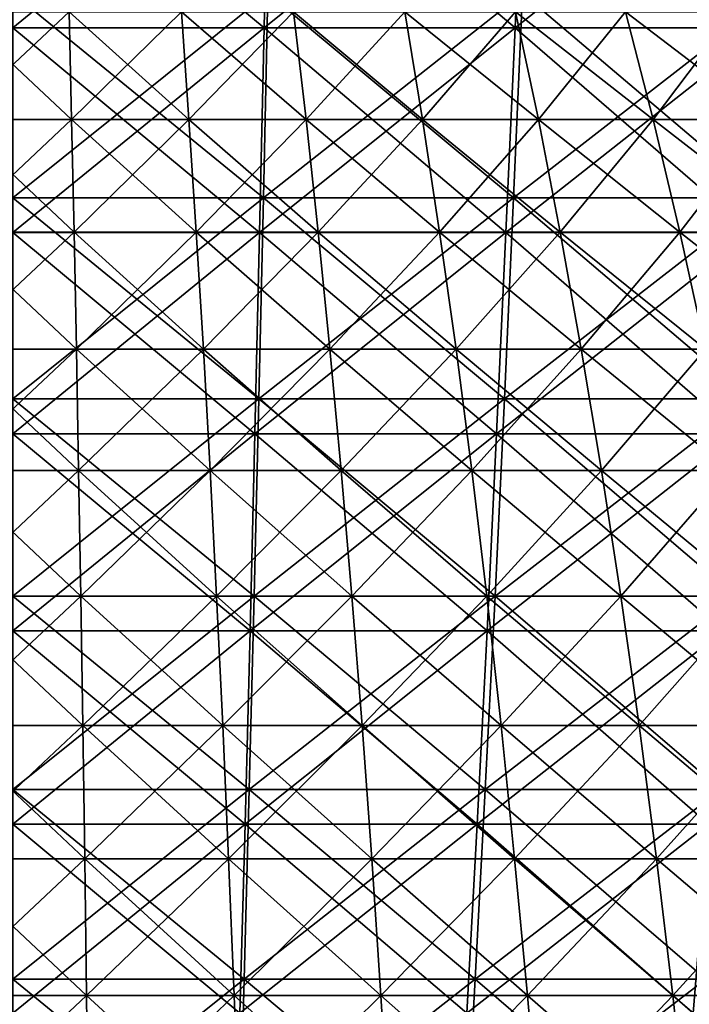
# Model space of a CAD drawing. Header units: millimetres. Extents: x -250 to 250, y 3898 to 4150.
# Tile 428 of 558: x 0 to 17, y 3984 to 4008. Entities that reach past the tile are written whole.
import ezdxf

# ---------------------------------------------------------------- set-up
doc = ezdxf.new("R2010")
doc.units = ezdxf.units.MM
doc.header["$LTSCALE"] = 5.599365
for name, color, linetype in [('10', 7, 'CONTINUOUS'), ('12', 7, 'CONTINUOUS'), ('2', 7, 'CONTINUOUS'), ('3', 7, 'CONTINUOUS'), ('4', 7, 'CONTINUOUS'), ('5', 7, 'CONTINUOUS')]:
    doc.layers.add(name, color=color, linetype=linetype)

msp = doc.modelspace()

# ---------------------------------------------------------------- linework, layer by layer
at = {"layer": '10', "color": 7, "linetype": 'Continuous', "true_color": 0xe0f2ff}
for points in [[(-1.465, 4005.986, 69.955), (1.465, 4005.986, 69.955), (-1.402, 4008.677, 66.931), (-1.465, 4005.986, 69.955)], [(-1.402, 4008.677, 66.931), (1.465, 4005.986, 69.955), (1.402, 4008.677, 66.931), (-1.402, 4008.677, 66.931)], [(1.465, 4005.986, 69.955), (4.393, 4005.986, 69.832), (1.402, 4008.677, 66.931), (1.465, 4005.986, 69.955)], [(1.402, 4008.677, 66.931), (4.393, 4005.986, 69.832), (4.204, 4008.677, 66.813), (1.402, 4008.677, 66.931)], [(4.393, 4005.986, 69.832), (7.314, 4005.986, 69.587), (4.204, 4008.677, 66.813), (4.393, 4005.986, 69.832)], [(4.204, 4008.677, 66.813), (7.314, 4005.986, 69.587), (6.998, 4008.677, 66.579), (4.204, 4008.677, 66.813)], [(7.314, 4005.986, 69.587), (10.221, 4005.986, 69.219), (6.998, 4008.677, 66.579), (7.314, 4005.986, 69.587)], [(6.998, 4008.677, 66.579), (10.221, 4005.986, 69.219), (9.78, 4008.677, 66.227), (6.998, 4008.677, 66.579)], [(10.221, 4005.986, 69.219), (13.111, 4005.986, 68.731), (9.78, 4008.677, 66.227), (10.221, 4005.986, 69.219)], [(9.78, 4008.677, 66.227), (13.111, 4005.986, 68.731), (12.544, 4008.677, 65.76), (9.78, 4008.677, 66.227)], [(13.111, 4005.986, 68.731), (15.978, 4005.986, 68.121), (12.544, 4008.677, 65.76), (13.111, 4005.986, 68.731)], [(12.544, 4008.677, 65.76), (15.978, 4005.986, 68.121), (15.287, 4008.677, 65.177), (12.544, 4008.677, 65.76)], [(15.978, 4005.986, 68.121), (18.816, 4005.986, 67.392), (15.287, 4008.677, 65.177), (15.978, 4005.986, 68.121)], [(15.287, 4008.677, 65.177), (18.816, 4005.986, 67.392), (18.003, 4008.677, 64.479), (15.287, 4008.677, 65.177)], [(-1.526, 4003.178, 72.87), (1.526, 4003.178, 72.87), (-1.465, 4005.986, 69.955), (-1.526, 4003.178, 72.87)], [(-1.465, 4005.986, 69.955), (1.526, 4003.178, 72.87), (1.465, 4005.986, 69.955), (-1.465, 4005.986, 69.955)], [(1.526, 4003.178, 72.87), (4.577, 4003.178, 72.742), (1.465, 4005.986, 69.955), (1.526, 4003.178, 72.87)], [(1.465, 4005.986, 69.955), (4.577, 4003.178, 72.742), (4.393, 4005.986, 69.832), (1.465, 4005.986, 69.955)], [(4.577, 4003.178, 72.742), (7.619, 4003.178, 72.487), (4.393, 4005.986, 69.832), (4.577, 4003.178, 72.742)], [(4.393, 4005.986, 69.832), (7.619, 4003.178, 72.487), (7.314, 4005.986, 69.587), (4.393, 4005.986, 69.832)], [(7.619, 4003.178, 72.487), (10.647, 4003.178, 72.104), (7.314, 4005.986, 69.587), (7.619, 4003.178, 72.487)], [(7.314, 4005.986, 69.587), (10.647, 4003.178, 72.104), (10.221, 4005.986, 69.219), (7.314, 4005.986, 69.587)], [(10.647, 4003.178, 72.104), (13.658, 4003.178, 71.595), (10.221, 4005.986, 69.219), (10.647, 4003.178, 72.104)], [(10.221, 4005.986, 69.219), (13.658, 4003.178, 71.595), (13.111, 4005.986, 68.731), (10.221, 4005.986, 69.219)], [(13.658, 4003.178, 71.595), (16.644, 4003.178, 70.961), (13.111, 4005.986, 68.731), (13.658, 4003.178, 71.595)], [(13.111, 4005.986, 68.731), (16.644, 4003.178, 70.961), (15.978, 4005.986, 68.121), (13.111, 4005.986, 68.731)], [(16.644, 4003.178, 70.961), (19.601, 4003.178, 70.201), (15.978, 4005.986, 68.121), (16.644, 4003.178, 70.961)], [(15.978, 4005.986, 68.121), (19.601, 4003.178, 70.201), (18.816, 4005.986, 67.392), (15.978, 4005.986, 68.121)], [(-1.585, 4000.257, 75.674), (1.585, 4000.257, 75.674), (-1.526, 4003.178, 72.87), (-1.585, 4000.257, 75.674)], [(-1.526, 4003.178, 72.87), (1.585, 4000.257, 75.674), (1.526, 4003.178, 72.87), (-1.526, 4003.178, 72.87)], [(1.585, 4000.257, 75.674), (4.753, 4000.257, 75.541), (1.526, 4003.178, 72.87), (1.585, 4000.257, 75.674)], [(1.526, 4003.178, 72.87), (4.753, 4000.257, 75.541), (4.577, 4003.178, 72.742), (1.526, 4003.178, 72.87)], [(4.753, 4000.257, 75.541), (7.912, 4000.257, 75.275), (4.577, 4003.178, 72.742), (4.753, 4000.257, 75.541)], [(4.577, 4003.178, 72.742), (7.912, 4000.257, 75.275), (7.619, 4003.178, 72.487), (4.577, 4003.178, 72.742)], [(7.912, 4000.257, 75.275), (11.057, 4000.257, 74.878), (7.619, 4003.178, 72.487), (7.912, 4000.257, 75.275)], [(7.619, 4003.178, 72.487), (11.057, 4000.257, 74.878), (10.647, 4003.178, 72.104), (7.619, 4003.178, 72.487)], [(11.057, 4000.257, 74.878), (14.183, 4000.257, 74.349), (10.647, 4003.178, 72.104), (11.057, 4000.257, 74.878)], [(10.647, 4003.178, 72.104), (14.183, 4000.257, 74.349), (13.658, 4003.178, 71.595), (10.647, 4003.178, 72.104)], [(14.183, 4000.257, 74.349), (17.284, 4000.257, 73.69), (13.658, 4003.178, 71.595), (14.183, 4000.257, 74.349)], [(13.658, 4003.178, 71.595), (17.284, 4000.257, 73.69), (16.644, 4003.178, 70.961), (13.658, 4003.178, 71.595)], [(17.284, 4000.257, 73.69), (20.355, 4000.257, 72.902), (16.644, 4003.178, 70.961), (17.284, 4000.257, 73.69)], [(16.644, 4003.178, 70.961), (20.355, 4000.257, 72.902), (19.601, 4003.178, 70.201), (16.644, 4003.178, 70.961)], [(-1.641, 3997.229, 78.36), (1.641, 3997.229, 78.36), (-1.585, 4000.257, 75.674), (-1.641, 3997.229, 78.36)], [(-1.585, 4000.257, 75.674), (1.641, 3997.229, 78.36), (1.585, 4000.257, 75.674), (-1.585, 4000.257, 75.674)], [(1.641, 3997.229, 78.36), (4.921, 3997.229, 78.222), (1.585, 4000.257, 75.674), (1.641, 3997.229, 78.36)], [(1.585, 4000.257, 75.674), (4.921, 3997.229, 78.222), (4.753, 4000.257, 75.541), (1.585, 4000.257, 75.674)], [(4.921, 3997.229, 78.222), (8.193, 3997.229, 77.948), (4.753, 4000.257, 75.541), (4.921, 3997.229, 78.222)], [(4.753, 4000.257, 75.541), (8.193, 3997.229, 77.948), (7.912, 4000.257, 75.275), (4.753, 4000.257, 75.541)], [(8.193, 3997.229, 77.948), (11.45, 3997.229, 77.536), (7.912, 4000.257, 75.275), (8.193, 3997.229, 77.948)], [(7.912, 4000.257, 75.275), (11.45, 3997.229, 77.536), (11.057, 4000.257, 74.878), (7.912, 4000.257, 75.275)], [(11.45, 3997.229, 77.536), (14.686, 3997.229, 76.989), (11.057, 4000.257, 74.878), (11.45, 3997.229, 77.536)], [(11.057, 4000.257, 74.878), (14.686, 3997.229, 76.989), (14.183, 4000.257, 74.349), (11.057, 4000.257, 74.878)], [(14.686, 3997.229, 76.989), (17.897, 3997.229, 76.306), (14.183, 4000.257, 74.349), (14.686, 3997.229, 76.989)], [(14.183, 4000.257, 74.349), (17.897, 3997.229, 76.306), (17.284, 4000.257, 73.69), (14.183, 4000.257, 74.349)], [(-1.695, 3994.097, 80.925), (1.695, 3994.097, 80.925), (-1.641, 3997.229, 78.36), (-1.695, 3994.097, 80.925)], [(-1.641, 3997.229, 78.36), (1.695, 3994.097, 80.925), (1.641, 3997.229, 78.36), (-1.641, 3997.229, 78.36)], [(1.695, 3994.097, 80.925), (5.082, 3994.097, 80.783), (1.641, 3997.229, 78.36), (1.695, 3994.097, 80.925)], [(1.641, 3997.229, 78.36), (5.082, 3994.097, 80.783), (4.921, 3997.229, 78.222), (1.641, 3997.229, 78.36)], [(5.082, 3994.097, 80.783), (8.461, 3994.097, 80.499), (4.921, 3997.229, 78.222), (5.082, 3994.097, 80.783)], [(4.921, 3997.229, 78.222), (8.461, 3994.097, 80.499), (8.193, 3997.229, 77.948), (4.921, 3997.229, 78.222)], [(8.461, 3994.097, 80.499), (11.824, 3994.097, 80.074), (8.193, 3997.229, 77.948), (8.461, 3994.097, 80.499)], [(8.193, 3997.229, 77.948), (11.824, 3994.097, 80.074), (11.45, 3997.229, 77.536), (8.193, 3997.229, 77.948)], [(11.824, 3994.097, 80.074), (15.167, 3994.097, 79.509), (11.45, 3997.229, 77.536), (11.824, 3994.097, 80.074)], [(11.45, 3997.229, 77.536), (15.167, 3994.097, 79.509), (14.686, 3997.229, 76.989), (11.45, 3997.229, 77.536)], [(15.167, 3994.097, 79.509), (18.483, 3994.097, 78.804), (14.686, 3997.229, 76.989), (15.167, 3994.097, 79.509)], [(14.686, 3997.229, 76.989), (18.483, 3994.097, 78.804), (17.897, 3997.229, 76.306), (14.686, 3997.229, 76.989)], [(-1.746, 3990.867, 83.365), (1.746, 3990.867, 83.365), (-1.695, 3994.097, 80.925), (-1.746, 3990.867, 83.365)], [(-1.695, 3994.097, 80.925), (1.746, 3990.867, 83.365), (1.695, 3994.097, 80.925), (-1.695, 3994.097, 80.925)], [(1.746, 3990.867, 83.365), (5.236, 3990.867, 83.219), (1.695, 3994.097, 80.925), (1.746, 3990.867, 83.365)], [(1.695, 3994.097, 80.925), (5.236, 3990.867, 83.219), (5.082, 3994.097, 80.783), (1.695, 3994.097, 80.925)], [(5.236, 3990.867, 83.219), (8.716, 3990.867, 82.927), (5.082, 3994.097, 80.783), (5.236, 3990.867, 83.219)], [(5.082, 3994.097, 80.783), (8.716, 3990.867, 82.927), (8.461, 3994.097, 80.499), (5.082, 3994.097, 80.783)], [(8.716, 3990.867, 82.927), (12.181, 3990.867, 82.489), (8.461, 3994.097, 80.499), (8.716, 3990.867, 82.927)], [(8.461, 3994.097, 80.499), (12.181, 3990.867, 82.489), (11.824, 3994.097, 80.074), (8.461, 3994.097, 80.499)], [(12.181, 3990.867, 82.489), (15.624, 3990.867, 81.906), (11.824, 3994.097, 80.074), (12.181, 3990.867, 82.489)], [(11.824, 3994.097, 80.074), (15.624, 3990.867, 81.906), (15.167, 3994.097, 79.509), (11.824, 3994.097, 80.074)], [(15.624, 3990.867, 81.906), (19.041, 3990.867, 81.18), (15.167, 3994.097, 79.509), (15.624, 3990.867, 81.906)], [(15.167, 3994.097, 79.509), (19.041, 3990.867, 81.18), (18.483, 3994.097, 78.804), (15.167, 3994.097, 79.509)], [(-1.795, 3987.543, 85.676), (1.795, 3987.543, 85.676), (-1.746, 3990.867, 83.365), (-1.795, 3987.543, 85.676)], [(-1.746, 3990.867, 83.365), (1.795, 3987.543, 85.676), (1.746, 3990.867, 83.365), (-1.746, 3990.867, 83.365)], [(1.795, 3987.543, 85.676), (5.381, 3987.543, 85.526), (1.746, 3990.867, 83.365), (1.795, 3987.543, 85.676)], [(1.746, 3990.867, 83.365), (5.381, 3987.543, 85.526), (5.236, 3990.867, 83.219), (1.746, 3990.867, 83.365)], [(5.381, 3987.543, 85.526), (8.958, 3987.543, 85.226), (5.236, 3990.867, 83.219), (5.381, 3987.543, 85.526)], [(5.236, 3990.867, 83.219), (8.958, 3987.543, 85.226), (8.716, 3990.867, 82.927), (5.236, 3990.867, 83.219)], [(8.958, 3987.543, 85.226), (12.519, 3987.543, 84.776), (8.716, 3990.867, 82.927), (8.958, 3987.543, 85.226)], [(8.716, 3990.867, 82.927), (12.519, 3987.543, 84.776), (12.181, 3990.867, 82.489), (8.716, 3990.867, 82.927)], [(12.519, 3987.543, 84.776), (16.058, 3987.543, 84.177), (12.181, 3990.867, 82.489), (12.519, 3987.543, 84.776)], [(12.181, 3990.867, 82.489), (16.058, 3987.543, 84.177), (15.624, 3990.867, 81.906), (12.181, 3990.867, 82.489)], [(16.058, 3987.543, 84.177), (19.569, 3987.543, 83.431), (15.624, 3990.867, 81.906), (16.058, 3987.543, 84.177)], [(15.624, 3990.867, 81.906), (19.569, 3987.543, 83.431), (19.041, 3990.867, 81.18), (15.624, 3990.867, 81.906)], [(-1.84, 3984.131, 87.855), (1.84, 3984.131, 87.855), (-1.795, 3987.543, 85.676), (-1.84, 3984.131, 87.855)], [(-1.795, 3987.543, 85.676), (1.84, 3984.131, 87.855), (1.795, 3987.543, 85.676), (-1.795, 3987.543, 85.676)], [(1.84, 3984.131, 87.855), (5.518, 3984.131, 87.701), (1.795, 3987.543, 85.676), (1.84, 3984.131, 87.855)], [(1.795, 3987.543, 85.676), (5.518, 3984.131, 87.701), (5.381, 3987.543, 85.526), (1.795, 3987.543, 85.676)], [(5.518, 3984.131, 87.701), (9.185, 3984.131, 87.393), (5.381, 3987.543, 85.526), (5.518, 3984.131, 87.701)], [(5.381, 3987.543, 85.526), (9.185, 3984.131, 87.393), (8.958, 3987.543, 85.226), (5.381, 3987.543, 85.526)], [(9.185, 3984.131, 87.393), (12.837, 3984.131, 86.932), (8.958, 3987.543, 85.226), (9.185, 3984.131, 87.393)], [(8.958, 3987.543, 85.226), (12.837, 3984.131, 86.932), (12.519, 3987.543, 84.776), (8.958, 3987.543, 85.226)], [(12.837, 3984.131, 86.932), (16.466, 3984.131, 86.318), (12.519, 3987.543, 84.776), (12.837, 3984.131, 86.932)], [(12.519, 3987.543, 84.776), (16.466, 3984.131, 86.318), (16.058, 3987.543, 84.177), (12.519, 3987.543, 84.776)], [(16.466, 3984.131, 86.318), (20.066, 3984.131, 85.553), (16.058, 3987.543, 84.177), (16.466, 3984.131, 86.318)], [(16.058, 3987.543, 84.177), (20.066, 3984.131, 85.553), (19.569, 3987.543, 83.431), (16.058, 3987.543, 84.177)], [(-1.883, 3980.636, 89.899), (1.883, 3980.636, 89.899), (-1.84, 3984.131, 87.855), (-1.883, 3980.636, 89.899)], [(-1.84, 3984.131, 87.855), (1.883, 3980.636, 89.899), (1.84, 3984.131, 87.855), (-1.84, 3984.131, 87.855)], [(1.883, 3980.636, 89.899), (5.646, 3980.636, 89.741), (1.84, 3984.131, 87.855), (1.883, 3980.636, 89.899)], [(1.84, 3984.131, 87.855), (5.646, 3980.636, 89.741), (5.518, 3984.131, 87.701), (1.84, 3984.131, 87.855)], [(5.646, 3980.636, 89.741), (9.399, 3980.636, 89.426), (5.518, 3984.131, 87.701), (5.646, 3980.636, 89.741)], [(5.518, 3984.131, 87.701), (9.399, 3980.636, 89.426), (9.185, 3984.131, 87.393), (5.518, 3984.131, 87.701)], [(9.399, 3980.636, 89.426), (13.136, 3980.636, 88.954), (9.185, 3984.131, 87.393), (9.399, 3980.636, 89.426)], [(9.185, 3984.131, 87.393), (13.136, 3980.636, 88.954), (12.837, 3984.131, 86.932), (9.185, 3984.131, 87.393)], [(13.136, 3980.636, 88.954), (16.849, 3980.636, 88.326), (12.837, 3984.131, 86.932), (13.136, 3980.636, 88.954)], [(12.837, 3984.131, 86.932), (16.849, 3980.636, 88.326), (16.466, 3984.131, 86.318), (12.837, 3984.131, 86.932)], [(16.849, 3980.636, 88.326), (20.533, 3980.636, 87.543), (16.466, 3984.131, 86.318), (16.849, 3980.636, 88.326)], [(16.466, 3984.131, 86.318), (20.533, 3980.636, 87.543), (20.066, 3984.131, 85.553), (16.466, 3984.131, 86.318)]]:
    msp.add_3dface(points, dxfattribs=at)
at = {"layer": '12', "color": 7, "linetype": 'Continuous', "true_color": 0xe0f2ff}
for points in [[(1.465, 4005.986, -69.955), (-1.465, 4005.986, -69.955), (1.402, 4008.677, -66.931), (1.465, 4005.986, -69.955)], [(1.402, 4008.677, -66.931), (-1.465, 4005.986, -69.955), (-1.402, 4008.677, -66.931), (1.402, 4008.677, -66.931)], [(4.204, 4008.677, -66.813), (1.465, 4005.986, -69.955), (1.402, 4008.677, -66.931), (4.204, 4008.677, -66.813)], [(4.393, 4005.986, -69.832), (1.465, 4005.986, -69.955), (4.204, 4008.677, -66.813), (4.393, 4005.986, -69.832)], [(6.998, 4008.677, -66.579), (4.393, 4005.986, -69.832), (4.204, 4008.677, -66.813), (6.998, 4008.677, -66.579)], [(7.314, 4005.986, -69.587), (4.393, 4005.986, -69.832), (6.998, 4008.677, -66.579), (7.314, 4005.986, -69.587)], [(9.78, 4008.677, -66.227), (7.314, 4005.986, -69.587), (6.998, 4008.677, -66.579), (9.78, 4008.677, -66.227)], [(10.221, 4005.986, -69.219), (7.314, 4005.986, -69.587), (9.78, 4008.677, -66.227), (10.221, 4005.986, -69.219)], [(12.544, 4008.677, -65.76), (10.221, 4005.986, -69.219), (9.78, 4008.677, -66.227), (12.544, 4008.677, -65.76)], [(13.111, 4005.986, -68.731), (10.221, 4005.986, -69.219), (12.544, 4008.677, -65.76), (13.111, 4005.986, -68.731)], [(15.287, 4008.677, -65.177), (13.111, 4005.986, -68.731), (12.544, 4008.677, -65.76), (15.287, 4008.677, -65.177)], [(15.978, 4005.986, -68.121), (13.111, 4005.986, -68.731), (15.287, 4008.677, -65.177), (15.978, 4005.986, -68.121)], [(18.003, 4008.677, -64.479), (15.978, 4005.986, -68.121), (15.287, 4008.677, -65.177), (18.003, 4008.677, -64.479)], [(18.816, 4005.986, -67.392), (15.978, 4005.986, -68.121), (18.003, 4008.677, -64.479), (18.816, 4005.986, -67.392)], [(1.526, 4003.178, -72.87), (-1.526, 4003.178, -72.87), (1.465, 4005.986, -69.955), (1.526, 4003.178, -72.87)], [(1.465, 4005.986, -69.955), (-1.526, 4003.178, -72.87), (-1.465, 4005.986, -69.955), (1.465, 4005.986, -69.955)], [(4.393, 4005.986, -69.832), (1.526, 4003.178, -72.87), (1.465, 4005.986, -69.955), (4.393, 4005.986, -69.832)], [(4.577, 4003.178, -72.742), (1.526, 4003.178, -72.87), (4.393, 4005.986, -69.832), (4.577, 4003.178, -72.742)], [(7.314, 4005.986, -69.587), (4.577, 4003.178, -72.742), (4.393, 4005.986, -69.832), (7.314, 4005.986, -69.587)], [(7.619, 4003.178, -72.487), (4.577, 4003.178, -72.742), (7.314, 4005.986, -69.587), (7.619, 4003.178, -72.487)], [(10.221, 4005.986, -69.219), (7.619, 4003.178, -72.487), (7.314, 4005.986, -69.587), (10.221, 4005.986, -69.219)], [(10.647, 4003.178, -72.104), (7.619, 4003.178, -72.487), (10.221, 4005.986, -69.219), (10.647, 4003.178, -72.104)], [(13.111, 4005.986, -68.731), (10.647, 4003.178, -72.104), (10.221, 4005.986, -69.219), (13.111, 4005.986, -68.731)], [(13.658, 4003.178, -71.595), (10.647, 4003.178, -72.104), (13.111, 4005.986, -68.731), (13.658, 4003.178, -71.595)], [(15.978, 4005.986, -68.121), (13.658, 4003.178, -71.595), (13.111, 4005.986, -68.731), (15.978, 4005.986, -68.121)], [(16.644, 4003.178, -70.961), (13.658, 4003.178, -71.595), (15.978, 4005.986, -68.121), (16.644, 4003.178, -70.961)], [(18.816, 4005.986, -67.392), (16.644, 4003.178, -70.961), (15.978, 4005.986, -68.121), (18.816, 4005.986, -67.392)], [(19.601, 4003.178, -70.201), (16.644, 4003.178, -70.961), (18.816, 4005.986, -67.392), (19.601, 4003.178, -70.201)], [(1.585, 4000.257, -75.674), (-1.585, 4000.257, -75.674), (1.526, 4003.178, -72.87), (1.585, 4000.257, -75.674)], [(1.526, 4003.178, -72.87), (-1.585, 4000.257, -75.674), (-1.526, 4003.178, -72.87), (1.526, 4003.178, -72.87)], [(4.577, 4003.178, -72.742), (1.585, 4000.257, -75.674), (1.526, 4003.178, -72.87), (4.577, 4003.178, -72.742)], [(4.753, 4000.257, -75.541), (1.585, 4000.257, -75.674), (4.577, 4003.178, -72.742), (4.753, 4000.257, -75.541)], [(7.619, 4003.178, -72.487), (4.753, 4000.257, -75.541), (4.577, 4003.178, -72.742), (7.619, 4003.178, -72.487)], [(7.912, 4000.257, -75.275), (4.753, 4000.257, -75.541), (7.619, 4003.178, -72.487), (7.912, 4000.257, -75.275)], [(10.647, 4003.178, -72.104), (7.912, 4000.257, -75.275), (7.619, 4003.178, -72.487), (10.647, 4003.178, -72.104)], [(11.057, 4000.257, -74.878), (7.912, 4000.257, -75.275), (10.647, 4003.178, -72.104), (11.057, 4000.257, -74.878)], [(13.658, 4003.178, -71.595), (11.057, 4000.257, -74.878), (10.647, 4003.178, -72.104), (13.658, 4003.178, -71.595)], [(14.183, 4000.257, -74.349), (11.057, 4000.257, -74.878), (13.658, 4003.178, -71.595), (14.183, 4000.257, -74.349)], [(16.644, 4003.178, -70.961), (14.183, 4000.257, -74.349), (13.658, 4003.178, -71.595), (16.644, 4003.178, -70.961)], [(17.284, 4000.257, -73.69), (14.183, 4000.257, -74.349), (16.644, 4003.178, -70.961), (17.284, 4000.257, -73.69)], [(19.601, 4003.178, -70.201), (17.284, 4000.257, -73.69), (16.644, 4003.178, -70.961), (19.601, 4003.178, -70.201)], [(1.641, 3997.229, -78.36), (-1.641, 3997.229, -78.36), (1.585, 4000.257, -75.674), (1.641, 3997.229, -78.36)], [(1.585, 4000.257, -75.674), (-1.641, 3997.229, -78.36), (-1.585, 4000.257, -75.674), (1.585, 4000.257, -75.674)], [(4.753, 4000.257, -75.541), (1.641, 3997.229, -78.36), (1.585, 4000.257, -75.674), (4.753, 4000.257, -75.541)], [(4.921, 3997.229, -78.222), (1.641, 3997.229, -78.36), (4.753, 4000.257, -75.541), (4.921, 3997.229, -78.222)], [(7.912, 4000.257, -75.275), (4.921, 3997.229, -78.222), (4.753, 4000.257, -75.541), (7.912, 4000.257, -75.275)], [(8.193, 3997.229, -77.948), (4.921, 3997.229, -78.222), (7.912, 4000.257, -75.275), (8.193, 3997.229, -77.948)], [(11.057, 4000.257, -74.878), (8.193, 3997.229, -77.948), (7.912, 4000.257, -75.275), (11.057, 4000.257, -74.878)], [(11.45, 3997.229, -77.536), (8.193, 3997.229, -77.948), (11.057, 4000.257, -74.878), (11.45, 3997.229, -77.536)], [(14.183, 4000.257, -74.349), (11.45, 3997.229, -77.536), (11.057, 4000.257, -74.878), (14.183, 4000.257, -74.349)], [(14.686, 3997.229, -76.989), (11.45, 3997.229, -77.536), (14.183, 4000.257, -74.349), (14.686, 3997.229, -76.989)], [(17.284, 4000.257, -73.69), (14.686, 3997.229, -76.989), (14.183, 4000.257, -74.349), (17.284, 4000.257, -73.69)], [(17.897, 3997.229, -76.306), (14.686, 3997.229, -76.989), (17.284, 4000.257, -73.69), (17.897, 3997.229, -76.306)], [(1.695, 3994.097, -80.925), (-1.695, 3994.097, -80.925), (1.641, 3997.229, -78.36), (1.695, 3994.097, -80.925)], [(1.641, 3997.229, -78.36), (-1.695, 3994.097, -80.925), (-1.641, 3997.229, -78.36), (1.641, 3997.229, -78.36)], [(4.921, 3997.229, -78.222), (1.695, 3994.097, -80.925), (1.641, 3997.229, -78.36), (4.921, 3997.229, -78.222)], [(5.082, 3994.097, -80.783), (1.695, 3994.097, -80.925), (4.921, 3997.229, -78.222), (5.082, 3994.097, -80.783)], [(8.193, 3997.229, -77.948), (5.082, 3994.097, -80.783), (4.921, 3997.229, -78.222), (8.193, 3997.229, -77.948)], [(8.461, 3994.097, -80.499), (5.082, 3994.097, -80.783), (8.193, 3997.229, -77.948), (8.461, 3994.097, -80.499)], [(11.45, 3997.229, -77.536), (8.461, 3994.097, -80.499), (8.193, 3997.229, -77.948), (11.45, 3997.229, -77.536)], [(11.824, 3994.097, -80.074), (8.461, 3994.097, -80.499), (11.45, 3997.229, -77.536), (11.824, 3994.097, -80.074)], [(14.686, 3997.229, -76.989), (11.824, 3994.097, -80.074), (11.45, 3997.229, -77.536), (14.686, 3997.229, -76.989)], [(15.167, 3994.097, -79.509), (11.824, 3994.097, -80.074), (14.686, 3997.229, -76.989), (15.167, 3994.097, -79.509)], [(17.897, 3997.229, -76.306), (15.167, 3994.097, -79.509), (14.686, 3997.229, -76.989), (17.897, 3997.229, -76.306)], [(18.483, 3994.097, -78.804), (15.167, 3994.097, -79.509), (17.897, 3997.229, -76.306), (18.483, 3994.097, -78.804)], [(1.746, 3990.867, -83.365), (-1.746, 3990.867, -83.365), (1.695, 3994.097, -80.925), (1.746, 3990.867, -83.365)], [(1.695, 3994.097, -80.925), (-1.746, 3990.867, -83.365), (-1.695, 3994.097, -80.925), (1.695, 3994.097, -80.925)], [(5.082, 3994.097, -80.783), (1.746, 3990.867, -83.365), (1.695, 3994.097, -80.925), (5.082, 3994.097, -80.783)], [(5.236, 3990.867, -83.219), (1.746, 3990.867, -83.365), (5.082, 3994.097, -80.783), (5.236, 3990.867, -83.219)], [(8.461, 3994.097, -80.499), (5.236, 3990.867, -83.219), (5.082, 3994.097, -80.783), (8.461, 3994.097, -80.499)], [(8.716, 3990.867, -82.927), (5.236, 3990.867, -83.219), (8.461, 3994.097, -80.499), (8.716, 3990.867, -82.927)], [(11.824, 3994.097, -80.074), (8.716, 3990.867, -82.927), (8.461, 3994.097, -80.499), (11.824, 3994.097, -80.074)], [(12.181, 3990.867, -82.489), (8.716, 3990.867, -82.927), (11.824, 3994.097, -80.074), (12.181, 3990.867, -82.489)], [(15.167, 3994.097, -79.509), (12.181, 3990.867, -82.489), (11.824, 3994.097, -80.074), (15.167, 3994.097, -79.509)], [(15.624, 3990.867, -81.906), (12.181, 3990.867, -82.489), (15.167, 3994.097, -79.509), (15.624, 3990.867, -81.906)], [(18.483, 3994.097, -78.804), (15.624, 3990.867, -81.906), (15.167, 3994.097, -79.509), (18.483, 3994.097, -78.804)], [(19.041, 3990.867, -81.18), (15.624, 3990.867, -81.906), (18.483, 3994.097, -78.804), (19.041, 3990.867, -81.18)], [(1.795, 3987.543, -85.676), (-1.795, 3987.543, -85.676), (1.746, 3990.867, -83.365), (1.795, 3987.543, -85.676)], [(1.746, 3990.867, -83.365), (-1.795, 3987.543, -85.676), (-1.746, 3990.867, -83.365), (1.746, 3990.867, -83.365)], [(5.236, 3990.867, -83.219), (1.795, 3987.543, -85.676), (1.746, 3990.867, -83.365), (5.236, 3990.867, -83.219)], [(5.381, 3987.543, -85.526), (1.795, 3987.543, -85.676), (5.236, 3990.867, -83.219), (5.381, 3987.543, -85.526)], [(8.716, 3990.867, -82.927), (5.381, 3987.543, -85.526), (5.236, 3990.867, -83.219), (8.716, 3990.867, -82.927)], [(8.958, 3987.543, -85.226), (5.381, 3987.543, -85.526), (8.716, 3990.867, -82.927), (8.958, 3987.543, -85.226)], [(12.181, 3990.867, -82.489), (8.958, 3987.543, -85.226), (8.716, 3990.867, -82.927), (12.181, 3990.867, -82.489)], [(12.519, 3987.543, -84.776), (8.958, 3987.543, -85.226), (12.181, 3990.867, -82.489), (12.519, 3987.543, -84.776)], [(15.624, 3990.867, -81.906), (12.519, 3987.543, -84.776), (12.181, 3990.867, -82.489), (15.624, 3990.867, -81.906)], [(16.058, 3987.543, -84.177), (12.519, 3987.543, -84.776), (15.624, 3990.867, -81.906), (16.058, 3987.543, -84.177)], [(19.041, 3990.867, -81.18), (16.058, 3987.543, -84.177), (15.624, 3990.867, -81.906), (19.041, 3990.867, -81.18)], [(19.569, 3987.543, -83.431), (16.058, 3987.543, -84.177), (19.041, 3990.867, -81.18), (19.569, 3987.543, -83.431)], [(1.84, 3984.131, -87.855), (-1.84, 3984.131, -87.855), (1.795, 3987.543, -85.676), (1.84, 3984.131, -87.855)], [(1.795, 3987.543, -85.676), (-1.84, 3984.131, -87.855), (-1.795, 3987.543, -85.676), (1.795, 3987.543, -85.676)], [(5.381, 3987.543, -85.526), (1.84, 3984.131, -87.855), (1.795, 3987.543, -85.676), (5.381, 3987.543, -85.526)], [(5.518, 3984.131, -87.701), (1.84, 3984.131, -87.855), (5.381, 3987.543, -85.526), (5.518, 3984.131, -87.701)], [(8.958, 3987.543, -85.226), (5.518, 3984.131, -87.701), (5.381, 3987.543, -85.526), (8.958, 3987.543, -85.226)], [(9.185, 3984.131, -87.393), (5.518, 3984.131, -87.701), (8.958, 3987.543, -85.226), (9.185, 3984.131, -87.393)], [(12.519, 3987.543, -84.776), (9.185, 3984.131, -87.393), (8.958, 3987.543, -85.226), (12.519, 3987.543, -84.776)], [(12.837, 3984.131, -86.932), (9.185, 3984.131, -87.393), (12.519, 3987.543, -84.776), (12.837, 3984.131, -86.932)], [(16.058, 3987.543, -84.177), (12.837, 3984.131, -86.932), (12.519, 3987.543, -84.776), (16.058, 3987.543, -84.177)], [(16.466, 3984.131, -86.318), (12.837, 3984.131, -86.932), (16.058, 3987.543, -84.177), (16.466, 3984.131, -86.318)], [(19.569, 3987.543, -83.431), (16.466, 3984.131, -86.318), (16.058, 3987.543, -84.177), (19.569, 3987.543, -83.431)], [(20.066, 3984.131, -85.553), (16.466, 3984.131, -86.318), (19.569, 3987.543, -83.431), (20.066, 3984.131, -85.553)], [(1.883, 3980.636, -89.899), (-1.883, 3980.636, -89.899), (1.84, 3984.131, -87.855), (1.883, 3980.636, -89.899)], [(1.84, 3984.131, -87.855), (-1.883, 3980.636, -89.899), (-1.84, 3984.131, -87.855), (1.84, 3984.131, -87.855)], [(5.518, 3984.131, -87.701), (1.883, 3980.636, -89.899), (1.84, 3984.131, -87.855), (5.518, 3984.131, -87.701)], [(5.646, 3980.636, -89.741), (1.883, 3980.636, -89.899), (5.518, 3984.131, -87.701), (5.646, 3980.636, -89.741)], [(9.185, 3984.131, -87.393), (5.646, 3980.636, -89.741), (5.518, 3984.131, -87.701), (9.185, 3984.131, -87.393)], [(9.399, 3980.636, -89.426), (5.646, 3980.636, -89.741), (9.185, 3984.131, -87.393), (9.399, 3980.636, -89.426)], [(12.837, 3984.131, -86.932), (9.399, 3980.636, -89.426), (9.185, 3984.131, -87.393), (12.837, 3984.131, -86.932)], [(13.136, 3980.636, -88.954), (9.399, 3980.636, -89.426), (12.837, 3984.131, -86.932), (13.136, 3980.636, -88.954)], [(16.466, 3984.131, -86.318), (13.136, 3980.636, -88.954), (12.837, 3984.131, -86.932), (16.466, 3984.131, -86.318)], [(16.849, 3980.636, -88.326), (13.136, 3980.636, -88.954), (16.466, 3984.131, -86.318), (16.849, 3980.636, -88.326)], [(20.066, 3984.131, -85.553), (16.849, 3980.636, -88.326), (16.466, 3984.131, -86.318), (20.066, 3984.131, -85.553)], [(20.533, 3980.636, -87.543), (16.849, 3980.636, -88.326), (20.066, 3984.131, -85.553), (20.533, 3980.636, -87.543)]]:
    msp.add_3dface(points, dxfattribs=at)
at = {"layer": '2', "color": 251, "linetype": 'Continuous', "true_color": 0x504f50}
for points in [[(6.25, 4004.03, -202.864), (0, 4004.03, -202.96), (6.36, 4009.137, -206.439), (6.25, 4004.03, -202.864)], [(6.36, 4009.137, -206.439), (0, 4004.03, -202.96), (0, 4009.137, -206.537), (6.36, 4009.137, -206.439)], [(12.494, 4004.03, -202.575), (6.25, 4004.03, -202.864), (12.715, 4009.137, -206.146), (12.494, 4004.03, -202.575)], [(12.715, 4009.137, -206.146), (6.25, 4004.03, -202.864), (6.36, 4009.137, -206.439), (12.715, 4009.137, -206.146)], [(18.727, 4004.03, -202.094), (12.494, 4004.03, -202.575), (19.057, 4009.137, -205.656), (18.727, 4004.03, -202.094)], [(19.057, 4009.137, -205.656), (12.494, 4004.03, -202.575), (12.715, 4009.137, -206.146), (19.057, 4009.137, -205.656)], [(6.136, 3999.014, -199.162), (0, 3999.014, -199.257), (6.25, 4004.03, -202.864), (6.136, 3999.014, -199.162)], [(6.25, 4004.03, -202.864), (0, 3999.014, -199.257), (0, 4004.03, -202.96), (6.25, 4004.03, -202.864)], [(12.266, 3999.014, -198.879), (6.136, 3999.014, -199.162), (12.494, 4004.03, -202.575), (12.266, 3999.014, -198.879)], [(12.494, 4004.03, -202.575), (6.136, 3999.014, -199.162), (6.25, 4004.03, -202.864), (12.494, 4004.03, -202.575)], [(18.385, 3999.014, -198.407), (12.266, 3999.014, -198.879), (18.727, 4004.03, -202.094), (18.385, 3999.014, -198.407)], [(18.727, 4004.03, -202.094), (12.266, 3999.014, -198.879), (12.494, 4004.03, -202.575), (18.727, 4004.03, -202.094)], [(6.018, 3994.092, -195.337), (0, 3994.092, -195.429), (6.136, 3999.014, -199.162), (6.018, 3994.092, -195.337)], [(6.136, 3999.014, -199.162), (0, 3994.092, -195.429), (0, 3999.014, -199.257), (6.136, 3999.014, -199.162)], [(12.031, 3994.092, -195.059), (6.018, 3994.092, -195.337), (12.266, 3999.014, -198.879), (12.031, 3994.092, -195.059)], [(12.266, 3999.014, -198.879), (6.018, 3994.092, -195.337), (6.136, 3999.014, -199.162), (12.266, 3999.014, -198.879)], [(18.032, 3994.092, -194.596), (12.031, 3994.092, -195.059), (18.385, 3999.014, -198.407), (18.032, 3994.092, -194.596)], [(18.385, 3999.014, -198.407), (12.031, 3994.092, -195.059), (12.266, 3999.014, -198.879), (18.385, 3999.014, -198.407)], [(5.897, 3989.267, -191.39), (0, 3989.267, -191.481), (6.018, 3994.092, -195.337), (5.897, 3989.267, -191.39)], [(6.018, 3994.092, -195.337), (0, 3989.267, -191.481), (0, 3994.092, -195.429), (6.018, 3994.092, -195.337)], [(11.788, 3989.267, -191.117), (5.897, 3989.267, -191.39), (12.031, 3994.092, -195.059), (11.788, 3989.267, -191.117)], [(12.031, 3994.092, -195.059), (5.897, 3989.267, -191.39), (6.018, 3994.092, -195.337), (12.031, 3994.092, -195.059)], [(17.668, 3989.267, -190.664), (11.788, 3989.267, -191.117), (18.032, 3994.092, -194.596), (17.668, 3989.267, -190.664)], [(18.032, 3994.092, -194.596), (11.788, 3989.267, -191.117), (12.031, 3994.092, -195.059), (18.032, 3994.092, -194.596)], [(5.771, 3984.542, -187.324), (0, 3984.542, -187.413), (5.897, 3989.267, -191.39), (5.771, 3984.542, -187.324)], [(5.897, 3989.267, -191.39), (0, 3984.542, -187.413), (0, 3989.267, -191.481), (5.897, 3989.267, -191.39)], [(11.537, 3984.542, -187.057), (5.771, 3984.542, -187.324), (11.788, 3989.267, -191.117), (11.537, 3984.542, -187.057)], [(11.788, 3989.267, -191.117), (5.771, 3984.542, -187.324), (5.897, 3989.267, -191.39), (11.788, 3989.267, -191.117)], [(17.292, 3984.542, -186.613), (11.537, 3984.542, -187.057), (17.668, 3989.267, -190.664), (17.292, 3984.542, -186.613)], [(17.668, 3989.267, -190.664), (11.537, 3984.542, -187.057), (11.788, 3989.267, -191.117), (17.668, 3989.267, -190.664)], [(5.643, 3979.919, -183.141), (0, 3979.919, -183.228), (5.771, 3984.542, -187.324), (5.643, 3979.919, -183.141)], [(5.771, 3984.542, -187.324), (0, 3979.919, -183.228), (0, 3984.542, -187.413), (5.771, 3984.542, -187.324)], [(11.28, 3979.919, -182.881), (5.643, 3979.919, -183.141), (11.537, 3984.542, -187.057), (11.28, 3979.919, -182.881)], [(11.537, 3984.542, -187.057), (5.643, 3979.919, -183.141), (5.771, 3984.542, -187.324), (11.537, 3984.542, -187.057)], [(16.906, 3979.919, -182.446), (11.28, 3979.919, -182.881), (17.292, 3984.542, -186.613), (16.906, 3979.919, -182.446)], [(17.292, 3984.542, -186.613), (11.28, 3979.919, -182.881), (11.537, 3984.542, -187.057), (17.292, 3984.542, -186.613)]]:
    msp.add_3dface(points, dxfattribs=at)
at = {"layer": '3', "color": 251, "linetype": 'Continuous', "true_color": 0x504f50}
for points in [[(0, 4004.03, 202.96), (6.25, 4004.03, 202.864), (0, 4009.137, 206.537), (0, 4004.03, 202.96)], [(0, 4009.137, 206.537), (6.25, 4004.03, 202.864), (6.36, 4009.137, 206.439), (0, 4009.137, 206.537)], [(6.25, 4004.03, 202.864), (12.494, 4004.03, 202.575), (6.36, 4009.137, 206.439), (6.25, 4004.03, 202.864)], [(6.36, 4009.137, 206.439), (12.494, 4004.03, 202.575), (12.715, 4009.137, 206.146), (6.36, 4009.137, 206.439)], [(12.494, 4004.03, 202.575), (18.727, 4004.03, 202.094), (12.715, 4009.137, 206.146), (12.494, 4004.03, 202.575)], [(12.715, 4009.137, 206.146), (18.727, 4004.03, 202.094), (19.057, 4009.137, 205.656), (12.715, 4009.137, 206.146)], [(0, 3999.014, 199.257), (6.136, 3999.014, 199.162), (0, 4004.03, 202.96), (0, 3999.014, 199.257)], [(0, 4004.03, 202.96), (6.136, 3999.014, 199.162), (6.25, 4004.03, 202.864), (0, 4004.03, 202.96)], [(6.136, 3999.014, 199.162), (12.266, 3999.014, 198.879), (6.25, 4004.03, 202.864), (6.136, 3999.014, 199.162)], [(6.25, 4004.03, 202.864), (12.266, 3999.014, 198.879), (12.494, 4004.03, 202.575), (6.25, 4004.03, 202.864)], [(12.266, 3999.014, 198.879), (18.385, 3999.014, 198.407), (12.494, 4004.03, 202.575), (12.266, 3999.014, 198.879)], [(12.494, 4004.03, 202.575), (18.385, 3999.014, 198.407), (18.727, 4004.03, 202.094), (12.494, 4004.03, 202.575)], [(0, 3994.092, 195.429), (6.018, 3994.092, 195.337), (0, 3999.014, 199.257), (0, 3994.092, 195.429)], [(0, 3999.014, 199.257), (6.018, 3994.092, 195.337), (6.136, 3999.014, 199.162), (0, 3999.014, 199.257)], [(6.018, 3994.092, 195.337), (12.031, 3994.092, 195.059), (6.136, 3999.014, 199.162), (6.018, 3994.092, 195.337)], [(6.136, 3999.014, 199.162), (12.031, 3994.092, 195.059), (12.266, 3999.014, 198.879), (6.136, 3999.014, 199.162)], [(12.031, 3994.092, 195.059), (18.032, 3994.092, 194.596), (12.266, 3999.014, 198.879), (12.031, 3994.092, 195.059)], [(12.266, 3999.014, 198.879), (18.032, 3994.092, 194.596), (18.385, 3999.014, 198.407), (12.266, 3999.014, 198.879)], [(0, 3989.267, 191.481), (5.897, 3989.267, 191.39), (0, 3994.092, 195.429), (0, 3989.267, 191.481)], [(0, 3994.092, 195.429), (5.897, 3989.267, 191.39), (6.018, 3994.092, 195.337), (0, 3994.092, 195.429)], [(5.897, 3989.267, 191.39), (11.788, 3989.267, 191.117), (6.018, 3994.092, 195.337), (5.897, 3989.267, 191.39)], [(6.018, 3994.092, 195.337), (11.788, 3989.267, 191.117), (12.031, 3994.092, 195.059), (6.018, 3994.092, 195.337)], [(11.788, 3989.267, 191.117), (17.668, 3989.267, 190.664), (12.031, 3994.092, 195.059), (11.788, 3989.267, 191.117)], [(12.031, 3994.092, 195.059), (17.668, 3989.267, 190.664), (18.032, 3994.092, 194.596), (12.031, 3994.092, 195.059)], [(0, 3984.542, 187.413), (5.771, 3984.542, 187.324), (0, 3989.267, 191.481), (0, 3984.542, 187.413)], [(0, 3989.267, 191.481), (5.771, 3984.542, 187.324), (5.897, 3989.267, 191.39), (0, 3989.267, 191.481)], [(5.771, 3984.542, 187.324), (11.537, 3984.542, 187.057), (5.897, 3989.267, 191.39), (5.771, 3984.542, 187.324)], [(5.897, 3989.267, 191.39), (11.537, 3984.542, 187.057), (11.788, 3989.267, 191.117), (5.897, 3989.267, 191.39)], [(11.537, 3984.542, 187.057), (17.292, 3984.542, 186.613), (11.788, 3989.267, 191.117), (11.537, 3984.542, 187.057)], [(11.788, 3989.267, 191.117), (17.292, 3984.542, 186.613), (17.668, 3989.267, 190.664), (11.788, 3989.267, 191.117)], [(0, 3979.919, 183.228), (5.643, 3979.919, 183.141), (0, 3984.542, 187.413), (0, 3979.919, 183.228)], [(0, 3984.542, 187.413), (5.643, 3979.919, 183.141), (5.771, 3984.542, 187.324), (0, 3984.542, 187.413)], [(5.643, 3979.919, 183.141), (11.28, 3979.919, 182.881), (5.771, 3984.542, 187.324), (5.643, 3979.919, 183.141)], [(5.771, 3984.542, 187.324), (11.28, 3979.919, 182.881), (11.537, 3984.542, 187.057), (5.771, 3984.542, 187.324)], [(11.28, 3979.919, 182.881), (16.906, 3979.919, 182.446), (11.537, 3984.542, 187.057), (11.28, 3979.919, 182.881)], [(11.537, 3984.542, 187.057), (16.906, 3979.919, 182.446), (17.292, 3984.542, 186.613), (11.537, 3984.542, 187.057)]]:
    msp.add_3dface(points, dxfattribs=at)
at = {"layer": '4', "color": 155, "linetype": 'Continuous', "true_color": 0x4a708c}
for points in [[(6.267, 4008.277, 203.419), (0, 4008.277, 203.516), (6.376, 4013.481, 206.944), (6.267, 4008.277, 203.419)], [(6.376, 4013.481, 206.944), (0, 4008.277, 203.516), (0, 4013.481, 207.042), (6.376, 4013.481, 206.944)], [(12.529, 4008.277, 203.13), (6.267, 4008.277, 203.419), (12.746, 4013.481, 206.649), (12.529, 4008.277, 203.13)], [(12.746, 4013.481, 206.649), (6.267, 4008.277, 203.419), (6.376, 4013.481, 206.944), (12.746, 4013.481, 206.649)], [(18.778, 4008.277, 202.648), (12.529, 4008.277, 203.13), (19.103, 4013.481, 206.159), (18.778, 4008.277, 202.648)], [(19.103, 4013.481, 206.159), (12.529, 4008.277, 203.13), (12.746, 4013.481, 206.649), (19.103, 4013.481, 206.159)], [(6.155, 4003.165, 199.764), (0, 4003.165, 199.859), (6.267, 4008.277, 203.419), (6.155, 4003.165, 199.764)], [(6.267, 4008.277, 203.419), (0, 4003.165, 199.859), (0, 4008.277, 203.516), (6.267, 4008.277, 203.419)], [(12.303, 4003.165, 199.48), (6.155, 4003.165, 199.764), (12.529, 4008.277, 203.13), (12.303, 4003.165, 199.48)], [(12.529, 4008.277, 203.13), (6.155, 4003.165, 199.764), (6.267, 4008.277, 203.419), (12.529, 4008.277, 203.13)], [(18.441, 4003.165, 199.006), (12.303, 4003.165, 199.48), (18.778, 4008.277, 202.648), (18.441, 4003.165, 199.006)], [(18.778, 4008.277, 202.648), (12.303, 4003.165, 199.48), (12.529, 4008.277, 203.13), (18.778, 4008.277, 202.648)], [(6.038, 3998.147, 195.98), (0, 3998.147, 196.073), (6.155, 4003.165, 199.764), (6.038, 3998.147, 195.98)], [(6.155, 4003.165, 199.764), (0, 3998.147, 196.073), (0, 4003.165, 199.859), (6.155, 4003.165, 199.764)], [(12.07, 3998.147, 195.701), (6.038, 3998.147, 195.98), (12.303, 4003.165, 199.48), (12.07, 3998.147, 195.701)], [(12.303, 4003.165, 199.48), (6.038, 3998.147, 195.98), (6.155, 4003.165, 199.764), (12.303, 4003.165, 199.48)], [(18.091, 3998.147, 195.237), (12.07, 3998.147, 195.701), (18.441, 4003.165, 199.006), (18.091, 3998.147, 195.237)], [(18.441, 4003.165, 199.006), (12.07, 3998.147, 195.701), (12.303, 4003.165, 199.48), (18.441, 4003.165, 199.006)], [(5.918, 3993.226, 192.07), (0, 3993.226, 192.162), (6.038, 3998.147, 195.98), (5.918, 3993.226, 192.07)], [(6.038, 3998.147, 195.98), (0, 3993.226, 192.162), (0, 3998.147, 196.073), (6.038, 3998.147, 195.98)], [(11.83, 3993.226, 191.797), (5.918, 3993.226, 192.07), (12.07, 3998.147, 195.701), (11.83, 3993.226, 191.797)], [(12.07, 3998.147, 195.701), (5.918, 3993.226, 192.07), (6.038, 3998.147, 195.98), (12.07, 3998.147, 195.701)], [(17.73, 3993.226, 191.342), (11.83, 3993.226, 191.797), (18.091, 3998.147, 195.237), (17.73, 3993.226, 191.342)], [(18.091, 3998.147, 195.237), (11.83, 3993.226, 191.797), (12.07, 3998.147, 195.701), (18.091, 3998.147, 195.237)], [(5.793, 3988.407, 188.037), (0, 3988.407, 188.127), (5.918, 3993.226, 192.07), (5.793, 3988.407, 188.037)], [(5.918, 3993.226, 192.07), (0, 3988.407, 188.127), (0, 3993.226, 192.162), (5.918, 3993.226, 192.07)], [(11.581, 3988.407, 187.77), (5.793, 3988.407, 188.037), (11.83, 3993.226, 191.797), (11.581, 3988.407, 187.77)], [(11.83, 3993.226, 191.797), (5.793, 3988.407, 188.037), (5.918, 3993.226, 192.07), (11.83, 3993.226, 191.797)], [(17.358, 3988.407, 187.324), (11.581, 3988.407, 187.77), (17.73, 3993.226, 191.342), (17.358, 3988.407, 187.324)], [(17.73, 3993.226, 191.342), (11.581, 3988.407, 187.77), (11.83, 3993.226, 191.797), (17.73, 3993.226, 191.342)], [(5.665, 3983.691, 183.884), (0, 3983.691, 183.971), (5.793, 3988.407, 188.037), (5.665, 3983.691, 183.884)], [(5.793, 3988.407, 188.037), (0, 3983.691, 183.971), (0, 3988.407, 188.127), (5.793, 3988.407, 188.037)], [(11.325, 3983.691, 183.622), (5.665, 3983.691, 183.884), (11.581, 3988.407, 187.77), (11.325, 3983.691, 183.622)], [(11.581, 3988.407, 187.77), (5.665, 3983.691, 183.884), (5.793, 3988.407, 188.037), (11.581, 3988.407, 187.77)], [(16.975, 3983.691, 183.186), (11.325, 3983.691, 183.622), (17.358, 3988.407, 187.324), (16.975, 3983.691, 183.186)], [(17.358, 3988.407, 187.324), (11.325, 3983.691, 183.622), (11.581, 3988.407, 187.77), (17.358, 3988.407, 187.324)]]:
    msp.add_3dface(points, dxfattribs=at)
at = {"layer": '5', "color": 155, "linetype": 'Continuous', "true_color": 0x4a708c}
for points in [[(0, 4008.277, -203.516), (6.267, 4008.277, -203.419), (0, 4013.481, -207.042), (0, 4008.277, -203.516)], [(0, 4013.481, -207.042), (6.267, 4008.277, -203.419), (6.376, 4013.481, -206.944), (0, 4013.481, -207.042)], [(6.267, 4008.277, -203.419), (12.529, 4008.277, -203.13), (6.376, 4013.481, -206.944), (6.267, 4008.277, -203.419)], [(6.376, 4013.481, -206.944), (12.529, 4008.277, -203.13), (12.746, 4013.481, -206.649), (6.376, 4013.481, -206.944)], [(12.529, 4008.277, -203.13), (18.778, 4008.277, -202.648), (12.746, 4013.481, -206.649), (12.529, 4008.277, -203.13)], [(12.746, 4013.481, -206.649), (18.778, 4008.277, -202.648), (19.103, 4013.481, -206.159), (12.746, 4013.481, -206.649)], [(0, 4003.165, -199.859), (6.155, 4003.165, -199.764), (0, 4008.277, -203.516), (0, 4003.165, -199.859)], [(0, 4008.277, -203.516), (6.155, 4003.165, -199.764), (6.267, 4008.277, -203.419), (0, 4008.277, -203.516)], [(6.155, 4003.165, -199.764), (12.303, 4003.165, -199.48), (6.267, 4008.277, -203.419), (6.155, 4003.165, -199.764)], [(6.267, 4008.277, -203.419), (12.303, 4003.165, -199.48), (12.529, 4008.277, -203.13), (6.267, 4008.277, -203.419)], [(12.303, 4003.165, -199.48), (18.441, 4003.165, -199.006), (12.529, 4008.277, -203.13), (12.303, 4003.165, -199.48)], [(12.529, 4008.277, -203.13), (18.441, 4003.165, -199.006), (18.778, 4008.277, -202.648), (12.529, 4008.277, -203.13)], [(0, 3998.147, -196.073), (6.038, 3998.147, -195.98), (0, 4003.165, -199.859), (0, 3998.147, -196.073)], [(0, 4003.165, -199.859), (6.038, 3998.147, -195.98), (6.155, 4003.165, -199.764), (0, 4003.165, -199.859)], [(6.038, 3998.147, -195.98), (12.07, 3998.147, -195.701), (6.155, 4003.165, -199.764), (6.038, 3998.147, -195.98)], [(6.155, 4003.165, -199.764), (12.07, 3998.147, -195.701), (12.303, 4003.165, -199.48), (6.155, 4003.165, -199.764)], [(12.07, 3998.147, -195.701), (18.091, 3998.147, -195.237), (12.303, 4003.165, -199.48), (12.07, 3998.147, -195.701)], [(12.303, 4003.165, -199.48), (18.091, 3998.147, -195.237), (18.441, 4003.165, -199.006), (12.303, 4003.165, -199.48)], [(0, 3993.226, -192.162), (5.918, 3993.226, -192.07), (0, 3998.147, -196.073), (0, 3993.226, -192.162)], [(0, 3998.147, -196.073), (5.918, 3993.226, -192.07), (6.038, 3998.147, -195.98), (0, 3998.147, -196.073)], [(5.918, 3993.226, -192.07), (11.83, 3993.226, -191.797), (6.038, 3998.147, -195.98), (5.918, 3993.226, -192.07)], [(6.038, 3998.147, -195.98), (11.83, 3993.226, -191.797), (12.07, 3998.147, -195.701), (6.038, 3998.147, -195.98)], [(11.83, 3993.226, -191.797), (17.73, 3993.226, -191.342), (12.07, 3998.147, -195.701), (11.83, 3993.226, -191.797)], [(12.07, 3998.147, -195.701), (17.73, 3993.226, -191.342), (18.091, 3998.147, -195.237), (12.07, 3998.147, -195.701)], [(0, 3988.407, -188.127), (5.793, 3988.407, -188.037), (0, 3993.226, -192.162), (0, 3988.407, -188.127)], [(0, 3993.226, -192.162), (5.793, 3988.407, -188.037), (5.918, 3993.226, -192.07), (0, 3993.226, -192.162)], [(5.793, 3988.407, -188.037), (11.581, 3988.407, -187.77), (5.918, 3993.226, -192.07), (5.793, 3988.407, -188.037)], [(5.918, 3993.226, -192.07), (11.581, 3988.407, -187.77), (11.83, 3993.226, -191.797), (5.918, 3993.226, -192.07)], [(11.581, 3988.407, -187.77), (17.358, 3988.407, -187.324), (11.83, 3993.226, -191.797), (11.581, 3988.407, -187.77)], [(11.83, 3993.226, -191.797), (17.358, 3988.407, -187.324), (17.73, 3993.226, -191.342), (11.83, 3993.226, -191.797)], [(0, 3983.691, -183.971), (5.665, 3983.691, -183.884), (0, 3988.407, -188.127), (0, 3983.691, -183.971)], [(0, 3988.407, -188.127), (5.665, 3983.691, -183.884), (5.793, 3988.407, -188.037), (0, 3988.407, -188.127)], [(5.665, 3983.691, -183.884), (11.325, 3983.691, -183.622), (5.793, 3988.407, -188.037), (5.665, 3983.691, -183.884)], [(5.793, 3988.407, -188.037), (11.325, 3983.691, -183.622), (11.581, 3988.407, -187.77), (5.793, 3988.407, -188.037)], [(11.325, 3983.691, -183.622), (16.975, 3983.691, -183.186), (11.581, 3988.407, -187.77), (11.325, 3983.691, -183.622)], [(11.581, 3988.407, -187.77), (16.975, 3983.691, -183.186), (17.358, 3988.407, -187.324), (11.581, 3988.407, -187.77)]]:
    msp.add_3dface(points, dxfattribs=at)

doc.saveas('drawing.dxf')
